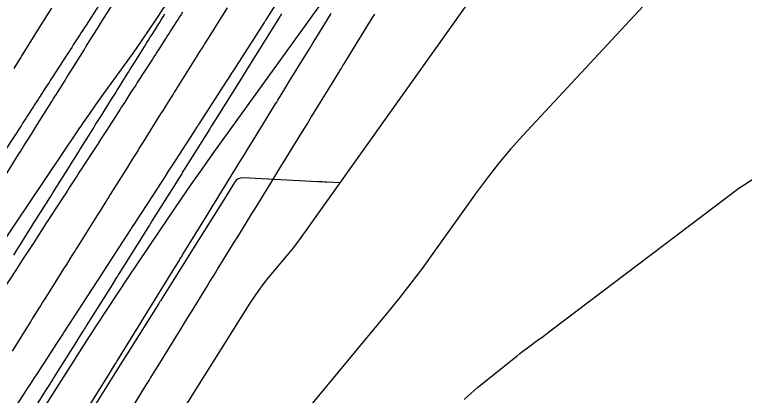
# Model space of a CAD drawing. Extents: x 1005228 to 1008882, y 1883389 to 1885754.
# Drawn here: x 1008684.9 to 1008743.9, y 1885369.6 to 1885400.3 of the extents above; entities that cross this region are included whole.
import ezdxf

# ---------------------------------------------------------------- set-up
doc = ezdxf.new("R2010")
doc.units = 0
for name, color, linetype in [('ATDIMS', 7, 'Continuous'), ('C-ANNO-NOTE', 7, 'Continuous'), ('S_BRIDGE', 7, 'Continuous'), ('TSOBSTACLE', 7, 'Continuous')]:
    doc.layers.add(name, color=color, linetype=linetype)

msp = doc.modelspace()

# ---------------------------------------------------------------- linework, layer by layer
at = {"layer": 'ATDIMS'}
for points in [[(1008684.103, 1885387.192), (1008685.284, 1885389.073), (1008685.409, 1885389.273), (1008685.534, 1885389.473), (1008685.66, 1885389.673), (1008685.785, 1885389.872), (1008686.286, 1885390.672), (1008686.536, 1885391.071), (1008686.786, 1885391.471), (1008687.928, 1885393.294), (1008688.056, 1885393.498), (1008688.185, 1885393.703), (1008688.313, 1885393.908), (1008688.441, 1885394.113), (1008688.953, 1885394.932), (1008689.21, 1885395.342), (1008689.466, 1885395.752), (1008690.569, 1885397.516), (1008690.7, 1885397.726), (1008690.831, 1885397.935), (1008690.962, 1885398.145), (1008691.094, 1885398.355), (1008691.618, 1885399.195), (1008691.88, 1885399.614), (1008692.143, 1885400.034), (1008693.208, 1885401.739)], [(1008698.504, 1885400.511), (1008698.383, 1885400.323), (1008698.262, 1885400.135), (1008698.141, 1885399.947), (1008698.02, 1885399.759), (1008697.536, 1885399.008), (1008697.415, 1885398.82), (1008697.294, 1885398.632), (1008697.173, 1885398.444), (1008697.051, 1885398.256), (1008696.555, 1885397.485), (1008696.432, 1885397.294), (1008696.308, 1885397.103), (1008696.185, 1885396.912), (1008696.062, 1885396.721), (1008694.842, 1885394.827), (1008694.716, 1885394.632), (1008694.59, 1885394.436), (1008694.463, 1885394.24), (1008694.337, 1885394.044), (1008693.831, 1885393.262), (1008693.705, 1885393.066), (1008693.579, 1885392.87), (1008693.452, 1885392.675), (1008693.326, 1885392.479), (1008692.297, 1885390.887), (1008692.089, 1885390.565), (1008691.881, 1885390.243), (1008691.672, 1885389.92), (1008691.463, 1885389.598), (1008690.472, 1885388.067), (1008690.341, 1885387.866), (1008690.211, 1885387.664), (1008690.08, 1885387.463), (1008689.95, 1885387.261), (1008689.427, 1885386.455), (1008689.297, 1885386.254), (1008689.166, 1885386.052), (1008689.036, 1885385.851), (1008688.905, 1885385.649), (1008687.787, 1885383.928), (1008687.653, 1885383.722), (1008687.519, 1885383.515), (1008687.385, 1885383.309), (1008687.251, 1885383.102), (1008686.715, 1885382.277), (1008686.581, 1885382.071), (1008686.447, 1885381.864), (1008686.313, 1885381.658), (1008686.179, 1885381.451), (1008685.627, 1885380.602), (1008685.491, 1885380.391), (1008685.354, 1885380.181), (1008685.217, 1885379.97), (1008685.081, 1885379.76), (1008684.008, 1885378.108)]]:
    msp.add_lwpolyline(points, dxfattribs=at)
at = {"layer": 'C-ANNO-NOTE'}
for points in [[(1008746.688, 1885412.391), (1008743.745, 1885411.032), (1008743.192, 1885410.721), (1008742.713, 1885410.334), (1008742.308, 1885409.87), (1008741.976, 1885409.33), (1008740.796, 1885407.015), (1008740.483, 1885406.449), (1008740.133, 1885405.909), (1008739.747, 1885405.395), (1008739.323, 1885404.906), (1008726.003, 1885390.554), (1008725.001, 1885389.439), (1008724.037, 1885388.293), (1008723.11, 1885387.117), (1008722.221, 1885385.91), (1008718.74, 1885381.021), (1008717.859, 1885379.807), (1008716.956, 1885378.609), (1008716.031, 1885377.429), (1008715.085, 1885376.265), (1008708.569, 1885368.404)], [(1008714.828, 1885408.367), (1008700.935, 1885389.068), (1008700.051, 1885387.83), (1008699.177, 1885386.585), (1008698.312, 1885385.334), (1008697.458, 1885384.076), (1008694.057, 1885379.03), (1008693.211, 1885377.765), (1008692.373, 1885376.496), (1008691.543, 1885375.221), (1008690.721, 1885373.941), (1008682.278, 1885360.699)], [(1008688.961, 1885353.109), (1008703.976, 1885377.012), (1008704.309, 1885377.523), (1008704.658, 1885378.023), (1008705.023, 1885378.51), (1008705.405, 1885378.986), (1008706.963, 1885380.866), (1008707.348, 1885381.339), (1008707.724, 1885381.819), (1008708.091, 1885382.306), (1008708.449, 1885382.8), (1008721.372, 1885400.95)], [(1008721.265, 1885369.21), (1008721.794, 1885369.707), (1008722.349, 1885370.179), (1008725.262, 1885372.534), (1008725.509, 1885372.732), (1008725.757, 1885372.926), (1008726.008, 1885373.117), (1008726.261, 1885373.306), (1008727.277, 1885374.056), (1008727.531, 1885374.244), (1008727.784, 1885374.432), (1008728.037, 1885374.622), (1008728.289, 1885374.812), (1008743.466, 1885386.304), (1008745.491, 1885387.62)]]:
    msp.add_lwpolyline(points, dxfattribs=at)
at = {"layer": 'S_BRIDGE'}
msp.add_lwpolyline([(1008709.294, 1885419.655), (1008696.294, 1885399.862), (1008695.785, 1885399.097), (1008695.269, 1885398.338), (1008694.745, 1885397.584), (1008694.212, 1885396.836), (1008692.066, 1885393.855), (1008691.533, 1885393.108), (1008691.005, 1885392.356), (1008690.483, 1885391.601), (1008689.967, 1885390.842), (1008673.571, 1885366.509)], dxfattribs=at)
at = {"layer": 'TSOBSTACLE'}
for points in [[(1008707.261, 1885403.043), (1008705.512, 1885400.321), (1008705.375, 1885400.108), (1008705.238, 1885399.895), (1008705.204, 1885399.842), (1008705.17, 1885399.789), (1008705.136, 1885399.735), (1008705.101, 1885399.682), (1008702.839, 1885396.171), (1008702.691, 1885395.941), (1008702.468, 1885395.595), (1008702.203, 1885395.184), (1008702.09, 1885395.008), (1008699.847, 1885391.527), (1008699.806, 1885391.464), (1008699.765, 1885391.401), (1008699.725, 1885391.337), (1008699.684, 1885391.274), (1008699.439, 1885390.895), (1008699.357, 1885390.768), (1008697.642, 1885388.114), (1008697.35, 1885387.662), (1008697.058, 1885387.21), (1008696.765, 1885386.758), (1008696.472, 1885386.306), (1008694.809, 1885383.738), (1008694.669, 1885383.523), (1008694.437, 1885383.165), (1008694.391, 1885383.093), (1008694.345, 1885383.021), (1008694.298, 1885382.95), (1008694.252, 1885382.878), (1008692.124, 1885379.602), (1008691.975, 1885379.372), (1008691.677, 1885378.912), (1008691.577, 1885378.759), (1008691.272, 1885378.289), (1008691.12, 1885378.055), (1008689.017, 1885374.817), (1008688.962, 1885374.734), (1008688.908, 1885374.651), (1008688.854, 1885374.567), (1008688.8, 1885374.484), (1008688.529, 1885374.068), (1008688.366, 1885373.818), (1008686.745, 1885371.329), (1008686.465, 1885370.899), (1008686.184, 1885370.468), (1008685.903, 1885370.038), (1008685.622, 1885369.608), (1008684.057, 1885367.211)], [(1008691.709, 1885401.033), (1008690.71, 1885399.483), (1008690.581, 1885399.282), (1008690.451, 1885399.08), (1008690.322, 1885398.879), (1008690.192, 1885398.678), (1008689.673, 1885397.873), (1008689.544, 1885397.672), (1008689.414, 1885397.471), (1008689.284, 1885397.27), (1008689.154, 1885397.069), (1008687.972, 1885395.239), (1008687.845, 1885395.042), (1008687.718, 1885394.846), (1008687.592, 1885394.65), (1008687.465, 1885394.453), (1008686.953, 1885393.661), (1008686.828, 1885393.468), (1008686.704, 1885393.275), (1008686.579, 1885393.083), (1008686.454, 1885392.89), (1008685.955, 1885392.12), (1008685.83, 1885391.927), (1008685.706, 1885391.734), (1008685.581, 1885391.542), (1008685.456, 1885391.349), (1008684.231, 1885389.458)], [(1008702.104, 1885400.884), (1008700.566, 1885398.424), (1008700.47, 1885398.271), (1008700.375, 1885398.118), (1008700.279, 1885397.965), (1008700.184, 1885397.812), (1008699.801, 1885397.2), (1008699.61, 1885396.894), (1008699.419, 1885396.588), (1008697.931, 1885394.207), (1008697.832, 1885394.048), (1008697.732, 1885393.888), (1008697.632, 1885393.728), (1008697.532, 1885393.569), (1008697.133, 1885392.931), (1008696.934, 1885392.612), (1008696.734, 1885392.293), (1008695.295, 1885389.991), (1008695.191, 1885389.825), (1008695.087, 1885389.659), (1008694.983, 1885389.493), (1008694.879, 1885389.327), (1008694.463, 1885388.663), (1008694.255, 1885388.331), (1008694.047, 1885387.999), (1008692.655, 1885385.776), (1008692.546, 1885385.604), (1008692.438, 1885385.431), (1008692.33, 1885385.259), (1008692.222, 1885385.087), (1008691.789, 1885384.397), (1008691.573, 1885384.052), (1008691.357, 1885383.708), (1008690.011, 1885381.564), (1008689.899, 1885381.385), (1008689.786, 1885381.206), (1008689.674, 1885381.027), (1008689.562, 1885380.848), (1008689.113, 1885380.132), (1008688.889, 1885379.775), (1008688.665, 1885379.417), (1008687.368, 1885377.35), (1008687.252, 1885377.164), (1008687.136, 1885376.979), (1008687.02, 1885376.794), (1008686.903, 1885376.609), (1008686.438, 1885375.868), (1008686.205, 1885375.497), (1008685.973, 1885375.127), (1008684.723, 1885373.137)], [(1008684.873, 1885380.895), (1008685.035, 1885381.154), (1008685.197, 1885381.413), (1008685.36, 1885381.672), (1008686.009, 1885382.707), (1008686.171, 1885382.966), (1008686.333, 1885383.225), (1008686.496, 1885383.484), (1008686.658, 1885383.743), (1008687.398, 1885384.921), (1008687.557, 1885385.174), (1008687.716, 1885385.427), (1008687.875, 1885385.68), (1008688.033, 1885385.934), (1008688.669, 1885386.946), (1008688.828, 1885387.199), (1008688.986, 1885387.452), (1008689.145, 1885387.705), (1008689.304, 1885387.958), (1008690.086, 1885389.206), (1008690.241, 1885389.454), (1008690.396, 1885389.701), (1008690.551, 1885389.949), (1008690.706, 1885390.196), (1008691.326, 1885391.186), (1008691.481, 1885391.433), (1008691.636, 1885391.681), (1008691.791, 1885391.928), (1008691.946, 1885392.176), (1008692.769, 1885393.493), (1008692.92, 1885393.735), (1008693.072, 1885393.977), (1008693.223, 1885394.219), (1008693.374, 1885394.461), (1008693.979, 1885395.428), (1008694.13, 1885395.67), (1008694.282, 1885395.912), (1008694.433, 1885396.154), (1008694.584, 1885396.396), (1008695.45, 1885397.782), (1008695.598, 1885398.018), (1008695.745, 1885398.254), (1008695.893, 1885398.49), (1008696.04, 1885398.727), (1008696.63, 1885399.671), (1008696.778, 1885399.907), (1008696.925, 1885400.144), (1008697.073, 1885400.38)], [(1008684.887, 1885395.971), (1008685.271, 1885396.584), (1008685.424, 1885396.83), (1008685.501, 1885396.952), (1008687.222, 1885399.705), (1008687.302, 1885399.832), (1008687.381, 1885399.959), (1008687.46, 1885400.086), (1008687.54, 1885400.213), (1008687.936, 1885400.848)], [(1008706.506, 1885400.384), (1008706.467, 1885400.321), (1008706.428, 1885400.259), (1008706.389, 1885400.197), (1008706.155, 1885399.822), (1008706.077, 1885399.697), (1008703.912, 1885396.233), (1008703.824, 1885396.093), (1008703.737, 1885395.953), (1008703.475, 1885395.534), (1008703.388, 1885395.394), (1008701.279, 1885392.019), (1008701.182, 1885391.864), (1008701.086, 1885391.71), (1008700.796, 1885391.247), (1008700.699, 1885391.092), (1008698.644, 1885387.805), (1008698.591, 1885387.721), (1008698.538, 1885387.636), (1008698.485, 1885387.552), (1008698.432, 1885387.468), (1008698.168, 1885387.045), (1008698.009, 1885386.792), (1008696.005, 1885383.594), (1008695.948, 1885383.502), (1008695.89, 1885383.411), (1008695.833, 1885383.319), (1008695.775, 1885383.227), (1008695.488, 1885382.769), (1008695.315, 1885382.494), (1008693.363, 1885379.384), (1008693.301, 1885379.286), (1008693.239, 1885379.187), (1008693.177, 1885379.088), (1008693.115, 1885378.989), (1008692.805, 1885378.494), (1008692.619, 1885378.197), (1008690.723, 1885375.174), (1008690.656, 1885375.068), (1008690.59, 1885374.961), (1008690.523, 1885374.855), (1008690.457, 1885374.749), (1008690.124, 1885374.219), (1008689.924, 1885373.901), (1008688.079, 1885370.964), (1008688.008, 1885370.851), (1008687.937, 1885370.738), (1008687.866, 1885370.625), (1008687.795, 1885370.512), (1008687.439, 1885369.947), (1008687.297, 1885369.721), (1008687.226, 1885369.608), (1008685.432, 1885366.757)], [(1008691.047, 1885368.811), (1008692.594, 1885371.319), (1008693.01, 1885371.993), (1008693.069, 1885372.089), (1008693.129, 1885372.185), (1008693.188, 1885372.282), (1008693.248, 1885372.378), (1008695.153, 1885375.469), (1008695.613, 1885376.215), (1008695.745, 1885376.428), (1008695.876, 1885376.642), (1008697.713, 1885379.621), (1008697.929, 1885379.971), (1008698.217, 1885380.438), (1008698.289, 1885380.554), (1008698.361, 1885380.671), (1008698.433, 1885380.788), (1008698.505, 1885380.904), (1008699.034, 1885381.762), (1008700.49, 1885384.125), (1008700.733, 1885384.52), (1008700.976, 1885384.914), (1008701.219, 1885385.309), (1008701.462, 1885385.703), (1008702.835, 1885387.934), (1008703.087, 1885388.342), (1008703.422, 1885388.886), (1008703.505, 1885389.022), (1008703.589, 1885389.158), (1008703.673, 1885389.294), (1008703.757, 1885389.431), (1008704.37, 1885390.427), (1008706.016, 1885393.103), (1008706.108, 1885393.253), (1008706.201, 1885393.403), (1008706.293, 1885393.554), (1008706.386, 1885393.704), (1008706.941, 1885394.606), (1008707.126, 1885394.907), (1008708.361, 1885396.913), (1008708.587, 1885397.28), (1008708.813, 1885397.648), (1008709.039, 1885398.016), (1008709.265, 1885398.383), (1008710.522, 1885400.427)], [(1008714.009, 1885400.372), (1008713.949, 1885400.274), (1008713.889, 1885400.176), (1008711.99, 1885397.088), (1008711.531, 1885396.341), (1008711.465, 1885396.235), (1008711.4, 1885396.128), (1008711.334, 1885396.021), (1008711.268, 1885395.915), (1008710.721, 1885395.025), (1008708.935, 1885392.124), (1008708.788, 1885391.885), (1008708.641, 1885391.646), (1008708.126, 1885390.808), (1008706.665, 1885388.434), (1008706.421, 1885388.037), (1008706.177, 1885387.641), (1008705.933, 1885387.244), (1008705.689, 1885386.848), (1008704.306, 1885384.603), (1008704.059, 1885384.201), (1008703.729, 1885383.665), (1008703.647, 1885383.532), (1008703.565, 1885383.398), (1008703.482, 1885383.264), (1008703.4, 1885383.13), (1008702.88, 1885382.287), (1008702.709, 1885382.009), (1008701.415, 1885379.909), (1008701.182, 1885379.532), (1008700.95, 1885379.156), (1008700.718, 1885378.779), (1008700.486, 1885378.402), (1008699.186, 1885376.295), (1008698.902, 1885375.835), (1008698.524, 1885375.221), (1008698.335, 1885374.914), (1008698.145, 1885374.607), (1008696.628, 1885372.145), (1008696.325, 1885371.654), (1008695.921, 1885371), (1008695.82, 1885370.836), (1008695.719, 1885370.672), (1008695.618, 1885370.509), (1008695.517, 1885370.345), (1008694.069, 1885367.998)], [(1008711.254, 1885386.738), (1008710.169, 1885386.788), (1008709.989, 1885386.797), (1008709.808, 1885386.805), (1008709.627, 1885386.814), (1008709.446, 1885386.823), (1008703.402, 1885387.127), (1008703.189, 1885387.113), (1008703.003, 1885387.048), (1008702.843, 1885386.933), (1008702.71, 1885386.766), (1008701.991, 1885385.617), (1008701.971, 1885385.585), (1008699.356, 1885381.412), (1008699.329, 1885381.368), (1008699.274, 1885381.28), (1008696.716, 1885377.205), (1008696.668, 1885377.13), (1008696.573, 1885376.978), (1008694.077, 1885372.997), (1008694.027, 1885372.917), (1008693.875, 1885372.676), (1008691.435, 1885368.791)]]:
    msp.add_lwpolyline(points, dxfattribs=at)

doc.saveas('drawing.dxf')
